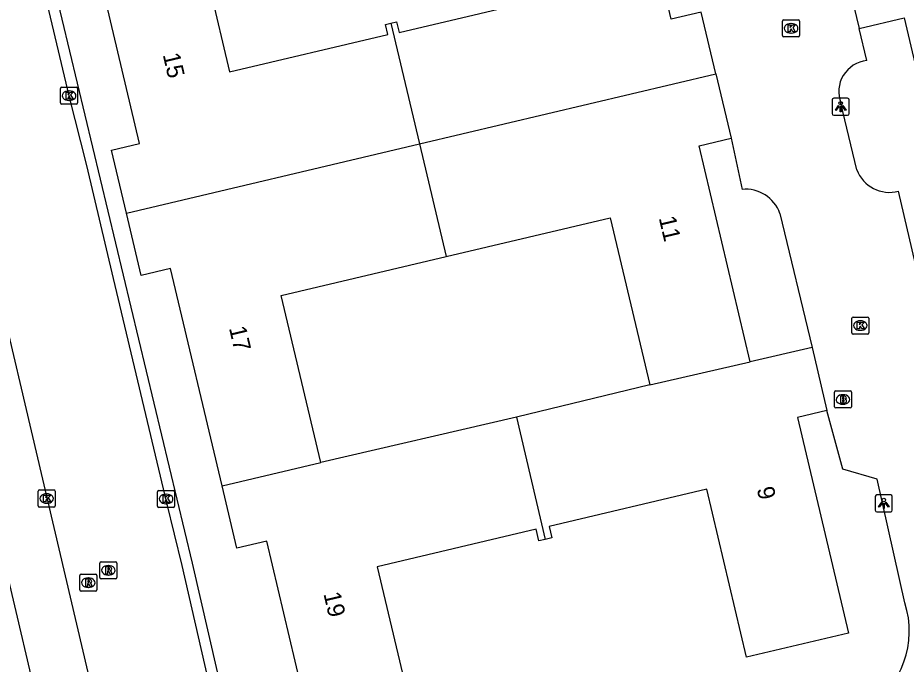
# Model space of a CAD drawing. Extents: x 157663 to 158496, y 379212 to 380934.
# Drawn here: x 158187.2 to 158239.3, y 380664.7 to 380702.6 of the extents above; entities that cross this region are included whole.
import ezdxf

# ---------------------------------------------------------------- set-up
doc = ezdxf.new("R2010")
doc.units = 0
for name, color, linetype in [('IMGEO_Brandkraan', 7, 'Continuous'), ('IMGEO_Kolk', 7, 'Continuous'), ('IMGEO_Lichtpunt', 7, 'Continuous'), ('IMGEO_Pand', 7, 'Continuous'), ('IMGEO_Pand_nummerreeks', 7, 'Continuous'), ('IMGEO_Rijbaan_lokaal_open', 7, 'Continuous'), ('IMGEO_Rioolput', 7, 'Continuous'), ('IMGEO_Voetpad_open', 7, 'Continuous')]:
    doc.layers.add(name, color=color, linetype=linetype)

msp = doc.modelspace()

# ---------------------------------------------------------------- linework, layer by layer
at = {"layer": 'IMGEO_Brandkraan'}
for p, q in [((158235.148, 380680.741), (158236, 380680.741)), ((158235.073, 380679.815), (158235.073, 380680.667)), ((158235.561, 380680.521), (158235.586, 380680.521)), ((158236.074, 380680.667), (158236.074, 380679.815)), ((158236, 380679.741), (158235.148, 380679.741)), ((158235.584, 380679.961), (158235.559, 380679.961))]:
    msp.add_line(p, q, dxfattribs=at)
for points in [[(158235.148, 380680.741), (158236, 380680.741)], [(158235.073, 380679.815), (158235.073, 380680.667)], [(158235.421, 380680.441), (158235.421, 380680.041), (158235.634, 380680.041)], [(158235.652, 380680.441), (158235.421, 380680.441)], [(158235.6, 380680.36), (158235.546, 380680.36), (158235.546, 380680.284)], [(158235.546, 380680.284), (158235.599, 380680.284)], [(158235.608, 380680.208), (158235.546, 380680.208), (158235.546, 380680.127)], [(158236.074, 380680.667), (158236.074, 380679.815)], [(158236, 380679.741), (158235.148, 380679.741)], [(158235.546, 380680.127), (158235.608, 380680.127)]]:
    msp.add_lwpolyline(points, dxfattribs=at)
for centre, radius, start, end in [((158235.15, 380680.665), 0.0765, 91.552, 178.448), ((158235.15, 380680.665), 0.0765, 91.552, 178.448), ((158235.998, 380680.665), 0.0765, 1.552, 88.448), ((158235.998, 380680.665), 0.0765, 1.552, 88.448), ((158235.601, 380680.322), 0.0379, 267.8285, 90.9355), ((158235.609, 380680.167), 0.0404, 269.8759, 90.5077), ((158235.656, 380680.296), 0.145, 59.4692, 91.5367), ((158235.681, 380680.343), 0.0922, 285.5137, 58.1501), ((158235.686, 380680.151), 0.105, 301.3115, 78.989), ((158235.15, 380679.817), 0.0765, 181.552, 268.448), ((158235.15, 380679.817), 0.0765, 181.552, 268.448), ((158235.64, 380680.292), 0.251, 268.6676, 293.5347), ((158235.998, 380679.817), 0.0765, 271.552, 358.448), ((158235.998, 380679.817), 0.0765, 271.552, 358.448)]:
    msp.add_arc(centre, radius, start, end, dxfattribs=at)
for centre, major_axis, ratio, start_param, end_param in [((158235.56, 380680.241), (-0.387, 0.002), 0.722429, 4.712389, 7.853982), ((158235.585, 380680.241), (-0.39, 0.002), 0.717154, 1.570796, 4.712389)]:
    msp.add_ellipse(centre, major_axis=major_axis, ratio=ratio, start_param=start_param, end_param=end_param, dxfattribs=at)
at = {"layer": 'IMGEO_Kolk'}
for p, q in [((158232.036, 380701.565), (158232.036, 380702.417)), ((158232.111, 380702.491), (158232.963, 380702.491)), ((158232.524, 380702.271), (158232.549, 380702.271)), ((158233.037, 380702.417), (158233.037, 380701.565)), ((158232.547, 380701.711), (158232.522, 380701.711)), ((158232.963, 380701.491), (158232.111, 380701.491)), ((158189.746, 380697.616), (158189.746, 380698.468)), ((158189.821, 380698.542), (158190.673, 380698.542)), ((158190.747, 380698.468), (158190.747, 380697.616)), ((158190.234, 380698.322), (158190.259, 380698.322)), ((158190.673, 380697.542), (158189.821, 380697.542)), ((158190.257, 380697.762), (158190.232, 380697.762)), ((158236.089, 380684.145), (158236.089, 380684.997)), ((158236.164, 380685.071), (158237.016, 380685.071)), ((158236.577, 380684.851), (158236.602, 380684.851)), ((158237.09, 380684.997), (158237.09, 380684.145)), ((158237.016, 380684.071), (158236.164, 380684.071)), ((158236.6, 380684.291), (158236.575, 380684.291)), ((158188.432, 380674.008), (158188.432, 380674.86)), ((158188.507, 380674.934), (158189.359, 380674.934)), ((158188.92, 380674.714), (158188.945, 380674.714)), ((158189.433, 380674.86), (158189.433, 380674.008)), ((158195.426, 380673.982), (158195.426, 380674.834)), ((158195.501, 380674.908), (158196.353, 380674.908)), ((158195.914, 380674.688), (158195.939, 380674.688)), ((158196.427, 380674.834), (158196.427, 380673.982)), ((158189.359, 380673.934), (158188.507, 380673.934)), ((158188.943, 380674.154), (158188.918, 380674.154)), ((158195.937, 380674.128), (158195.912, 380674.128)), ((158196.353, 380673.908), (158195.501, 380673.908))]:
    msp.add_line(p, q, dxfattribs=at)
for points in [[(158232.036, 380701.565), (158232.036, 380702.417)], [(158232.111, 380702.491), (158232.963, 380702.491)], [(158232.357, 380702.191), (158232.48, 380702.191), (158232.48, 380702.04), (158232.61, 380702.191), (158232.774, 380702.191), (158232.628, 380702.04), (158232.781, 380701.791), (158232.629, 380701.791), (158232.544, 380701.955), (158232.48, 380701.888), (158232.48, 380701.791), (158232.357, 380701.791), (158232.357, 380702.191)], [(158233.037, 380702.417), (158233.037, 380701.565)], [(158232.963, 380701.491), (158232.111, 380701.491)], [(158189.746, 380697.616), (158189.746, 380698.468)], [(158189.821, 380698.542), (158190.673, 380698.542)], [(158190.747, 380698.468), (158190.747, 380697.616)], [(158190.067, 380698.242), (158190.19, 380698.242), (158190.19, 380698.091), (158190.32, 380698.242), (158190.484, 380698.242), (158190.338, 380698.091), (158190.491, 380697.842), (158190.339, 380697.842), (158190.254, 380698.006), (158190.19, 380697.939), (158190.19, 380697.842), (158190.067, 380697.842), (158190.067, 380698.242)], [(158190.673, 380697.542), (158189.821, 380697.542)], [(158236.089, 380684.145), (158236.089, 380684.997)], [(158236.164, 380685.071), (158237.016, 380685.071)], [(158237.09, 380684.997), (158237.09, 380684.145)], [(158236.41, 380684.771), (158236.533, 380684.771), (158236.533, 380684.62), (158236.663, 380684.771), (158236.827, 380684.771), (158236.681, 380684.62), (158236.834, 380684.371), (158236.682, 380684.371), (158236.597, 380684.535), (158236.533, 380684.468), (158236.533, 380684.371), (158236.41, 380684.371), (158236.41, 380684.771)], [(158237.016, 380684.071), (158236.164, 380684.071)], [(158188.432, 380674.008), (158188.432, 380674.86)], [(158188.507, 380674.934), (158189.359, 380674.934)], [(158188.753, 380674.634), (158188.876, 380674.634), (158188.876, 380674.483), (158189.006, 380674.634), (158189.17, 380674.634), (158189.024, 380674.483), (158189.177, 380674.234), (158189.025, 380674.234), (158188.94, 380674.398), (158188.876, 380674.331), (158188.876, 380674.234), (158188.753, 380674.234), (158188.753, 380674.634)], [(158189.433, 380674.86), (158189.433, 380674.008)], [(158195.426, 380673.982), (158195.426, 380674.834)], [(158195.501, 380674.908), (158196.353, 380674.908)], [(158195.747, 380674.608), (158195.87, 380674.608), (158195.87, 380674.457), (158196, 380674.608), (158196.164, 380674.608), (158196.018, 380674.457), (158196.171, 380674.208), (158196.019, 380674.208), (158195.934, 380674.372), (158195.87, 380674.305), (158195.87, 380674.208), (158195.747, 380674.208), (158195.747, 380674.608)], [(158196.427, 380674.834), (158196.427, 380673.982)], [(158189.359, 380673.934), (158188.507, 380673.934)], [(158196.353, 380673.908), (158195.501, 380673.908)]]:
    msp.add_lwpolyline(points, dxfattribs=at)
for centre, start, end in [((158232.113, 380702.415), 91.552, 178.448), ((158232.113, 380702.415), 91.552, 178.448), ((158232.961, 380702.415), 1.552, 88.448), ((158232.961, 380702.415), 1.552, 88.448), ((158232.113, 380701.567), 181.552, 268.448), ((158232.113, 380701.567), 181.552, 268.448), ((158232.961, 380701.567), 271.552, 358.448), ((158232.961, 380701.567), 271.552, 358.448), ((158189.823, 380698.466), 91.552, 178.448), ((158189.823, 380698.466), 91.552, 178.448), ((158190.671, 380698.466), 1.552, 88.448), ((158190.671, 380698.466), 1.552, 88.448), ((158189.823, 380697.618), 181.552, 268.448), ((158189.823, 380697.618), 181.552, 268.448), ((158190.671, 380697.618), 271.552, 358.448), ((158190.671, 380697.618), 271.552, 358.448), ((158236.166, 380684.995), 91.552, 178.448), ((158236.166, 380684.995), 91.552, 178.448), ((158237.014, 380684.995), 1.552, 88.448), ((158237.014, 380684.995), 1.552, 88.448), ((158236.166, 380684.147), 181.552, 268.448), ((158236.166, 380684.147), 181.552, 268.448), ((158237.014, 380684.147), 271.552, 358.448), ((158237.014, 380684.147), 271.552, 358.448), ((158188.509, 380674.858), 91.552, 178.448), ((158188.509, 380674.858), 91.552, 178.448), ((158189.357, 380674.858), 1.552, 88.448), ((158189.357, 380674.858), 1.552, 88.448), ((158195.503, 380674.832), 91.552, 178.448), ((158195.503, 380674.832), 91.552, 178.448), ((158196.351, 380674.832), 1.552, 88.448), ((158196.351, 380674.832), 1.552, 88.448), ((158188.509, 380674.01), 181.552, 268.448), ((158188.509, 380674.01), 181.552, 268.448), ((158189.357, 380674.01), 271.552, 358.448), ((158189.357, 380674.01), 271.552, 358.448), ((158195.503, 380673.984), 181.552, 268.448), ((158195.503, 380673.984), 181.552, 268.448), ((158196.351, 380673.984), 271.552, 358.448), ((158196.351, 380673.984), 271.552, 358.448)]:
    msp.add_arc(centre, 0.0765, start, end, dxfattribs=at)
for centre, major_axis, ratio, start_param, end_param in [((158232.523, 380701.991), (-0.387, 0.002), 0.722429, 4.712389, 7.853982), ((158232.548, 380701.991), (-0.39, 0.002), 0.717154, 1.570796, 4.712389), ((158190.233, 380698.042), (-0.387, 0.002), 0.722429, 4.712389, 7.853982), ((158190.258, 380698.042), (-0.39, 0.002), 0.717154, 1.570796, 4.712389), ((158236.576, 380684.571), (-0.387, 0.002), 0.722429, 4.712389, 7.853982), ((158236.601, 380684.571), (-0.39, 0.002), 0.717154, 1.570796, 4.712389), ((158188.919, 380674.434), (-0.387, 0.002), 0.722429, 4.712389, 7.853982), ((158188.944, 380674.434), (-0.39, 0.002), 0.717154, 1.570796, 4.712389), ((158195.913, 380674.408), (-0.387, 0.002), 0.722429, 4.712389, 7.853982), ((158195.938, 380674.408), (-0.39, 0.002), 0.717154, 1.570796, 4.712389)]:
    msp.add_ellipse(centre, major_axis=major_axis, ratio=ratio, start_param=start_param, end_param=end_param, dxfattribs=at)
at = {"layer": 'IMGEO_Lichtpunt'}
for p, q in [((158235.843, 380697.895), (158235.035, 380697.895)), ((158235.843, 380697.895), (158235.035, 380697.895)), ((158234.941, 380697.8), (158234.941, 380696.993)), ((158234.941, 380697.8), (158234.941, 380696.993)), ((158235.937, 380696.993), (158235.937, 380697.8)), ((158235.937, 380696.993), (158235.937, 380697.8)), ((158235.035, 380696.899), (158235.843, 380696.899)), ((158235.035, 380696.899), (158235.843, 380696.899)), ((158237.468, 380674.551), (158237.468, 380673.744)), ((158237.468, 380674.551), (158237.468, 380673.744)), ((158238.37, 380674.646), (158237.562, 380674.646)), ((158238.37, 380674.646), (158237.562, 380674.646)), ((158238.464, 380673.744), (158238.464, 380674.551)), ((158238.464, 380673.744), (158238.464, 380674.551)), ((158237.562, 380673.65), (158238.37, 380673.65)), ((158237.562, 380673.65), (158238.37, 380673.65))]:
    msp.add_line(p, q, dxfattribs=at)
for points in [[(158235.315, 380697.464), (158235.354, 380697.436), (158235.166, 380697.174), (158235.128, 380697.201), (158235.315, 380697.464)], [(158235.417, 380697.416), (158235.464, 380697.416), (158235.464, 380697.094), (158235.417, 380697.094), (158235.417, 380697.416)], [(158235.527, 380697.436), (158235.565, 380697.463), (158235.752, 380697.201), (158235.713, 380697.173), (158235.527, 380697.436)], [(158237.842, 380674.215), (158237.881, 380674.187), (158237.693, 380673.925), (158237.655, 380673.952), (158237.842, 380674.215)], [(158237.944, 380674.167), (158237.991, 380674.167), (158237.991, 380673.845), (158237.944, 380673.845), (158237.944, 380674.167)], [(158238.054, 380674.187), (158238.092, 380674.214), (158238.279, 380673.952), (158238.24, 380673.924), (158238.054, 380674.187)]]:
    msp.add_lwpolyline(points, dxfattribs=at)
for centre in [(158235.44, 380697.598), (158237.967, 380674.349)]:
    msp.add_circle(centre, 0.0994, dxfattribs=at)
for centre, start, end in [((158235.035, 380697.8), 90, 180), ((158235.035, 380697.8), 90, 180), ((158235.843, 380697.8), 0, 90), ((158235.843, 380697.8), 0, 90), ((158235.035, 380696.993), 180, 270), ((158235.035, 380696.993), 180, 270), ((158235.843, 380696.993), 270, 0), ((158235.843, 380696.993), 270, 360), ((158237.562, 380674.551), 90, 180), ((158237.562, 380674.551), 90, 180), ((158238.37, 380674.551), 0, 90), ((158238.37, 380674.551), 0, 90), ((158237.562, 380673.744), 180, 270), ((158237.562, 380673.744), 180, 270), ((158238.37, 380673.744), 270, 0), ((158238.37, 380673.744), 270, 360)]:
    msp.add_arc(centre, 0.0946, start, end, dxfattribs=at)
at = {"layer": 'IMGEO_Pand'}
for points in [[(158209.098, 380702.3), (158209.427, 380702.378), (158209.575, 380701.752), (158219.022, 380703.984), (158216.716, 380713.746), (158222.507, 380715.126)], [(158193.605, 380691.158), (158192.731, 380694.858), (158194.365, 380695.244), (158191.394, 380707.821), (158197.33, 380709.224), (158199.643, 380699.435), (158208.911, 380701.625), (158208.77, 380702.222), (158209.098, 380702.3)], [(158235.125, 380707.805), (158236.518, 380701.972)], [(158228.123, 380699.319), (158227.263, 380702.935), (158225.513, 380702.518), (158225.171, 380703.95), (158224.836, 380705.355)], [(158236.518, 380701.972), (158239.156, 380702.602), (158241.391, 380693.142)], [(158209.098, 380702.3), (158210.773, 380695.217)], [(158210.773, 380695.217), (158228.123, 380699.319)], [(158228.123, 380699.319), (158229.02, 380695.546)], [(158230.143, 380682.441), (158227.152, 380695.101), (158229.02, 380695.546)], [(158193.605, 380691.158), (158210.773, 380695.217)], [(158210.773, 380695.217), (158212.334, 380688.613)], [(158199.203, 380675.178), (158196.192, 380687.918), (158194.467, 380687.511), (158193.605, 380691.158)], [(158212.334, 380688.613), (158221.948, 380690.885), (158224.26, 380681.102)], [(158204.989, 380676.546), (158202.676, 380686.331), (158212.334, 380688.613)], [(158233.768, 380683.28), (158230.143, 380682.441)], [(158233.768, 380683.28), (158234.625, 380679.584)], [(158224.26, 380681.102), (158230.143, 380682.441)], [(158224.26, 380681.102), (158216.449, 380679.193)], [(158216.449, 380679.193), (158204.989, 380676.546)], [(158216.449, 380679.193), (158218.14, 380672.039)], [(158234.625, 380679.584), (158232.904, 380679.185), (158235.893, 380666.538), (158229.924, 380665.127), (158227.596, 380674.979), (158218.362, 380672.797), (158218.52, 380672.129), (158218.14, 380672.039)], [(158199.203, 380675.178), (158204.989, 380676.546)], [(158218.14, 380672.039), (158217.762, 380671.95), (158217.601, 380672.631), (158208.299, 380670.433), (158210.613, 380660.639), (158204.814, 380659.269), (158201.819, 380671.942), (158200.065, 380671.528), (158199.203, 380675.178)]]:
    msp.add_lwpolyline(points, dxfattribs=at)
at = {"layer": 'IMGEO_Rijbaan_lokaal_open'}
for points in [[(158173.522, 380740.18), (158179.901, 380712.918), (158180.777, 380709.24), (158193.622, 380654.491)], [(158200.331, 380655.409), (158196.861, 380670.504), (158195.977, 380674.186), (158192.851, 380687.32), (158191.285, 380693.957), (158190.247, 380698.042), (158187.544, 380709.501)], [(158236.969, 380700.096), (158236.518, 380701.972)], [(158236.379, 380693.706), (158235.45, 380697.611)], [(158229.02, 380695.546), (158229.662, 380692.552)], [(158241.085, 380682.714), (158238.83, 380692.449)], [(158231.88, 380691.143), (158233.768, 380683.28)], [(158239.207, 380668.315), (158237.572, 380675.57), (158235.558, 380676.153), (158234.625, 380679.584)]]:
    msp.add_lwpolyline(points, dxfattribs=at)
for centre, radius, start, end in [((158237.154, 380698.276), 1.829, 95.7962, 201.3316), ((158238.294, 380694.423), 2.045, 200.5122, 285.1856), ((158229.871, 380690.431), 2.131, 19.5142, 95.6337), ((158233.945, 380666.675), 5.511, 304.0846, 17.3147)]:
    msp.add_arc(centre, radius, start, end, dxfattribs=at)
at = {"layer": 'IMGEO_Rioolput'}
for p, q in [((158192.045, 380669.801), (158192.045, 380670.653)), ((158192.12, 380670.727), (158192.972, 380670.727)), ((158192.533, 380670.507), (158192.558, 380670.507)), ((158193.046, 380670.653), (158193.046, 380669.801)), ((158190.873, 380669.075), (158190.873, 380669.927)), ((158190.948, 380670.001), (158191.8, 380670.001)), ((158191.361, 380669.781), (158191.386, 380669.781)), ((158191.874, 380669.927), (158191.874, 380669.075)), ((158192.556, 380669.947), (158192.531, 380669.947)), ((158192.972, 380669.727), (158192.12, 380669.727)), ((158191.8, 380669.001), (158190.948, 380669.001)), ((158191.384, 380669.221), (158191.359, 380669.221))]:
    msp.add_line(p, q, dxfattribs=at)
for points in [[(158192.045, 380669.801), (158192.045, 380670.653)], [(158192.12, 380670.727), (158192.972, 380670.727)], [(158192.634, 380670.425), (158192.382, 380670.427), (158192.382, 380670.027)], [(158192.56, 380670.346), (158192.506, 380670.346), (158192.506, 380670.265)], [(158193.046, 380670.653), (158193.046, 380669.801)], [(158190.873, 380669.075), (158190.873, 380669.927)], [(158190.948, 380670.001), (158191.8, 380670.001)], [(158191.874, 380669.927), (158191.874, 380669.075)], [(158192.382, 380670.027), (158192.506, 380670.027), (158192.506, 380670.189), (158192.517, 380670.189)], [(158192.506, 380670.265), (158192.558, 380670.265)], [(158192.564, 380670.16), (158192.635, 380670.027), (158192.775, 380670.027), (158192.71, 380670.153)], [(158191.462, 380669.699), (158191.21, 380669.701), (158191.21, 380669.301)], [(158191.21, 380669.301), (158191.334, 380669.301), (158191.334, 380669.463), (158191.345, 380669.463)], [(158191.388, 380669.62), (158191.334, 380669.62), (158191.334, 380669.539)], [(158191.334, 380669.539), (158191.386, 380669.539)], [(158191.392, 380669.434), (158191.463, 380669.301), (158191.603, 380669.301), (158191.538, 380669.427)], [(158192.972, 380669.727), (158192.12, 380669.727)], [(158191.8, 380669.001), (158190.948, 380669.001)]]:
    msp.add_lwpolyline(points, dxfattribs=at)
for centre, radius, start, end in [((158192.122, 380670.651), 0.0765, 91.552, 178.448), ((158192.122, 380670.651), 0.0765, 91.552, 178.448), ((158192.542, 380670.454), 0.19, 274.7715, 282.9687), ((158192.566, 380670.25), 0.0964, 77.0061, 93.1865), ((158192.58, 380670.307), 0.0378, 276.6634, 79.6772), ((158192.633, 380670.315), 0.109, 350.3612, 89.416), ((158192.631, 380670.315), 0.112, 277.5842, 350.9817), ((158192.97, 380670.651), 0.0765, 1.552, 88.448), ((158192.97, 380670.651), 0.0765, 1.552, 88.448), ((158190.95, 380669.925), 0.0765, 91.552, 178.448), ((158190.95, 380669.925), 0.0765, 91.552, 178.448), ((158191.798, 380669.925), 0.0765, 1.552, 88.448), ((158191.798, 380669.925), 0.0765, 1.552, 88.448), ((158192.122, 380669.803), 0.0765, 181.552, 268.448), ((158192.122, 380669.803), 0.0765, 181.552, 268.448), ((158192.516, 380670.136), 0.0533, 26.0293, 88.6989), ((158192.615, 380670.1), 0.108, 29.5134, 73.7905), ((158192.97, 380669.803), 0.0765, 271.552, 358.448), ((158192.97, 380669.803), 0.0765, 271.552, 358.448), ((158191.344, 380669.41), 0.0533, 26.0293, 88.6989), ((158191.37, 380669.728), 0.19, 274.7715, 282.9687), ((158191.394, 380669.524), 0.0964, 77.0061, 93.1865), ((158191.408, 380669.581), 0.0378, 276.6634, 79.6772), ((158191.461, 380669.589), 0.109, 350.3612, 89.416), ((158191.459, 380669.589), 0.112, 277.5842, 350.9817), ((158191.443, 380669.374), 0.108, 29.5134, 73.7905), ((158190.95, 380669.077), 0.0765, 181.552, 268.448), ((158190.95, 380669.077), 0.0765, 181.552, 268.448), ((158191.798, 380669.077), 0.0765, 271.552, 358.448), ((158191.798, 380669.077), 0.0765, 271.552, 358.448)]:
    msp.add_arc(centre, radius, start, end, dxfattribs=at)
for centre, major_axis, ratio, start_param, end_param in [((158192.532, 380670.227), (-0.387, 0.002), 0.722429, 4.712389, 7.853982), ((158192.557, 380670.227), (-0.39, 0.002), 0.717154, 1.570796, 4.712389), ((158191.36, 380669.501), (-0.387, 0.002), 0.722429, 4.712389, 7.853982), ((158191.385, 380669.501), (-0.39, 0.002), 0.717154, 1.570796, 4.712389)]:
    msp.add_ellipse(centre, major_axis=major_axis, ratio=ratio, start_param=start_param, end_param=end_param, dxfattribs=at)
at = {"layer": 'IMGEO_Voetpad_open'}
for points in [[(158188.916, 380706.299), (158197.453, 380670.646), (158200.837, 380655.951)], [(158180.409, 380696.343), (158187.196, 380667.478), (158189.372, 380658.224)]]:
    msp.add_lwpolyline(points, dxfattribs=at)

# ---------------------------------------------------------------- texts
at = {"layer": 'IMGEO_Pand_nummerreeks'}
for s, rotation, p in [('15', 283.291, (158195.727, 380700.44)), ('11', 283.2933, (158224.779, 380690.877)), ('17', 283.2953, (158199.606, 380684.427)), ('9', 283.2969, (158230.52, 380675.011)), ('19', 283.2967, (158205.139, 380668.851))]:
    msp.add_text(s, height=1, rotation=rotation, dxfattribs=at).set_placement(p)

doc.saveas('drawing.dxf')
